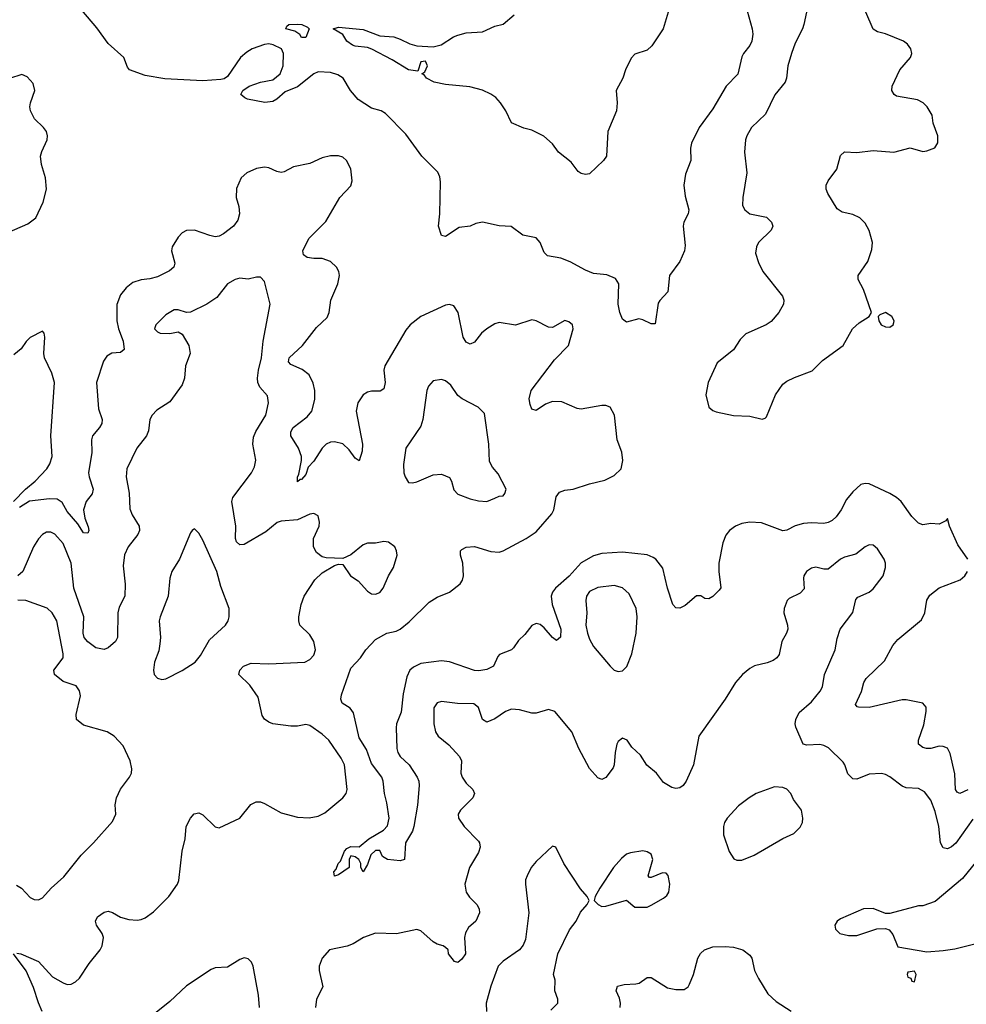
# Model space of a CAD drawing. Header units: inches. Extents: x 1649636 to 1815363, y 506543 to 641975.
# Tile 414 of 656: x 1733619 to 1738222, y 593905 to 598694. Entities that reach past the tile are written whole.
import ezdxf

# ---------------------------------------------------------------- set-up
doc = ezdxf.new("R2010")
doc.units = ezdxf.units.IN
doc.header["$MEASUREMENT"] = 0
doc.layers.add('B7539', color=7, linetype='Continuous')

msp = doc.modelspace()

# ---------------------------------------------------------------- linework, layer by layer
at = {"layer": 'B7539', "color": 5}
for points, elevation in [([(1737156.9, 598736.9), (1737181.6, 598650), (1737183.7, 598623.7), (1737178.9, 598590), (1737170, 598568.7), (1737138.5, 598530), (1737130, 598513), (1737111.2, 598428.8), (1737055.3, 598370), (1736990, 598260.3), (1736923.5, 598170), (1736885.7, 598094.3), (1736880.9, 598070), (1736883, 598010), (1736857.2, 597942.8), (1736849.2, 597890), (1736855.4, 597835.4), (1736872.7, 597770), (1736870.1, 597749.9), (1736849, 597710), (1736845.5, 597690), (1736855, 597595.1), (1736852.6, 597570), (1736830, 597518), (1736778.9, 597450), (1736770.4, 597370), (1736731.2, 597328.8), (1736724.5, 597315.5), (1736710, 597215.3), (1736690, 597214.5), (1736650, 597234), (1736630, 597238.4), (1736570, 597222.9), (1736550, 597237.6), (1736537, 597270), (1736529.9, 597310), (1736532.9, 597410), (1736516.1, 597436.1), (1736473.5, 597453.5), (1736410, 597460.2), (1736370, 597476), (1736296.6, 597516.6), (1736250, 597533.5), (1736186.3, 597546.3), (1736170, 597562), (1736149.7, 597610), (1736130, 597633), (1736065.7, 597645.7), (1736008.3, 597688.3), (1735950, 597691.7), (1735870, 597709.9), (1735837.5, 597702.5), (1735810, 597689.8), (1735756.3, 597683.7), (1735690, 597639.3), (1735670, 597644), (1735655.6, 597690), (1735661.5, 597750), (1735664.9, 597904.9), (1735662, 597930), (1735652.6, 597952.6), (1735574.5, 598030), (1735497, 598137), (1735398, 598238), (1735377.2, 598250), (1735330, 598263.1), (1735265.9, 598305.9), (1735227.6, 598350), (1735192, 598410), (1735165.5, 598425.5), (1735130, 598436.9), (1735070, 598441.1), (1735050, 598431), (1734970, 598368), (1734910, 598343.6), (1734870, 598306.8), (1734850, 598296.7), (1734810.8, 598290.8), (1734727.5, 598307.5), (1734713.4, 598313.4), (1734694.7, 598330), (1734704.4, 598350), (1734734.7, 598370), (1734790, 598390.1), (1734850, 598401.5), (1734885.7, 598430), (1734900.2, 598470), (1734901.5, 598530), (1734892.8, 598552.8), (1734851.7, 598571.7), (1734830, 598575.9), (1734810, 598573.8), (1734750, 598551.7), (1734723.9, 598536.1), (1734692.8, 598510), (1734630, 598418.4), (1734613.3, 598406.7), (1734597.3, 598402.7), (1734510, 598396.9), (1734325.8, 598405.8), (1734230, 598423), (1734154, 598450), (1734143.7, 598463.7), (1734125.4, 598510), (1734050, 598578.1), (1733994.9, 598654.9), (1733921.1, 598741.1)], 480), ([(1736773.2, 598730), (1736748, 598650), (1736693.4, 598566.6), (1736670, 598545.3), (1736610, 598526.3), (1736593.1, 598506.9), (1736564.6, 598450), (1736551.7, 598410), (1736520.4, 598350), (1736524.1, 598290), (1736521.3, 598250), (1736479.1, 598150), (1736472.4, 598030), (1736458, 598010), (1736390, 597944.5), (1736370, 597941.6), (1736350, 597945.6), (1736335.4, 597955.4), (1736301, 598001), (1736239.5, 598050), (1736209.5, 598090), (1736168.3, 598128.3), (1736110, 598156), (1736070, 598166), (1736010, 598192.7), (1735982.4, 598250), (1735956.4, 598290), (1735935.3, 598315.3), (1735910, 598332.5), (1735870, 598350.7), (1735807.5, 598367.5), (1735690, 598378.9), (1735635.1, 598390), (1735598, 598410), (1735585.8, 598425.8), (1735575.3, 598430), (1735590, 598441), (1735602.7, 598470), (1735592.3, 598492.3), (1735570, 598488.7), (1735555.5, 598444.5), (1735510, 598449.9), (1735430, 598498.8), (1735331.1, 598551.1), (1735310, 598559.1), (1735250, 598565.1), (1735238, 598570), (1735209.5, 598590), (1735190, 598622.7), (1735144, 598650), (1735170, 598657.1), (1735290, 598646.7), (1735370, 598615.3), (1735438, 598610), (1735470, 598599.5), (1735516.2, 598576.2), (1735550, 598566.4), (1735630, 598561.6), (1735668.3, 598571.7), (1735729, 598610), (1735750, 598618.4), (1735789.8, 598630.2), (1735870, 598635.8), (1735930, 598662), (1735970, 598672.9), (1736022.9, 598717.1)], 460), ([(1737445, 598730), (1737431.8, 598670), (1737425.8, 598650), (1737390, 598580.5), (1737371.6, 598530), (1737354.8, 598470), (1737347.3, 598410), (1737340.7, 598390), (1737291, 598329), (1737246, 598234), (1737178.2, 598170), (1737155, 598130), (1737148.6, 598110), (1737143.2, 598050), (1737155.3, 597950), (1737135.3, 597830), (1737133.7, 597790), (1737146, 597770), (1737169.5, 597749.5), (1737250, 597733.6), (1737274.6, 597710), (1737280.9, 597690), (1737273.4, 597670), (1737211.9, 597610), (1737201.6, 597590), (1737197.8, 597557.8), (1737212.4, 597512.4), (1737232.9, 597470), (1737328.7, 597350), (1737334.6, 597330), (1737332.8, 597310), (1737311.4, 597270), (1737273.7, 597226.3), (1737249.5, 597210.5), (1737150, 597166), (1737122, 597138), (1737090, 597088.3), (1737010, 597025.1), (1736966.3, 596930), (1736956, 596870), (1736970.3, 596810.3), (1736990, 596792.7), (1737006.1, 596786.1), (1737090, 596768.5), (1737170, 596766.4), (1737229.1, 596750.9), (1737244.7, 596755.3), (1737250, 596762), (1737294.3, 596870), (1737330, 596921.3), (1737350, 596936.5), (1737386.2, 596953.8), (1737473.2, 596986.8), (1737523.3, 597036.7), (1737623.6, 597110), (1737669.6, 597190), (1737700.8, 597219.2), (1737749.4, 597250), (1737760.9, 597270), (1737722.6, 597382.6), (1737696.2, 597430), (1737696.2, 597450), (1737742.6, 597517.4), (1737763.3, 597576.7), (1737766, 597610), (1737750, 597669), (1737730, 597703.7), (1737704.5, 597730), (1737670, 597746.9), (1737618.7, 597758.7), (1737594.8, 597774.8), (1737548.3, 597848.3), (1737541.5, 597870), (1737541.5, 597890), (1737549.7, 597910), (1737592.9, 597967.1), (1737610, 598033.4), (1737630, 598052), (1737690, 598047.9), (1737770, 598058.5), (1737869.6, 598050.4), (1737949.6, 598070.4), (1738010, 598053.1), (1738030, 598055.6), (1738068.9, 598071.1), (1738084.1, 598095.9), (1738084.5, 598130), (1738060.7, 598190), (1738056.2, 598230), (1738031.8, 598270), (1738012, 598290), (1737984.9, 598304.9), (1737882.8, 598322.8), (1737870.9, 598330.9), (1737859.7, 598350), (1737861.5, 598370), (1737899.7, 598450), (1737951.2, 598510), (1737956.9, 598530), (1737952.7, 598552.7), (1737935.8, 598575.8), (1737917.2, 598590), (1737830, 598625.3), (1737790, 598635.5), (1737770, 598648.7), (1737733.8, 598730)], 520), ([(1733504.8, 597635.2), (1733658.5, 597701.5), (1733698.4, 597730), (1733733.8, 597806.2), (1733749.8, 597870), (1733745.2, 597925.2), (1733725.4, 597990), (1733720.5, 598030), (1733726.5, 598053.5), (1733752.3, 598110), (1733754.5, 598130), (1733749.3, 598150), (1733735.1, 598170), (1733691.9, 598211.9), (1733671.1, 598250), (1733668.5, 598270), (1733672.1, 598290), (1733692.1, 598350), (1733684.4, 598384.4), (1733656.2, 598416.2), (1733630, 598427), (1733570, 598407.3)], 520), ([(1738229.6, 596070), (1738180.5, 596140.5), (1738140.7, 596230), (1738130, 596268.7), (1738123.4, 596256.6), (1738090, 596240.7), (1738050, 596244), (1738010, 596237.7), (1737990, 596245.4), (1737957.8, 596277.8), (1737904.8, 596350), (1737882.2, 596370), (1737850, 596389.8), (1737750, 596436.3), (1737730, 596438.7), (1737710, 596433.3), (1737670, 596398), (1737640, 596360), (1737614.4, 596310), (1737590, 596275.8), (1737570, 596257.7), (1737550, 596248.2), (1737530, 596244.5), (1737470, 596247.4), (1737430, 596244), (1737390, 596231.6), (1737350, 596211.7), (1737330, 596207.9), (1737227, 596247), (1737170, 596249.9), (1737130, 596243), (1737099.5, 596230), (1737070.7, 596209.3), (1737053.6, 596186.4), (1737037.6, 596150), (1737019, 596050), (1737018.3, 596010), (1737028.9, 595931.1), (1737020.8, 595919.2), (1736990, 595889.2), (1736970, 595877.2), (1736950, 595879), (1736932.1, 595892.1), (1736910, 595892.4), (1736855.4, 595844.6), (1736830, 595832.3), (1736810, 595832.8), (1736795.1, 595850), (1736769.2, 595929.2), (1736746.6, 596026.6), (1736712.7, 596070), (1736699.1, 596079.1), (1736670, 596091.6), (1736550, 596104.8), (1736450, 596098.3), (1736410, 596086.4), (1736350, 596052.5), (1736291.7, 595988.3), (1736225, 595930), (1736209.5, 595910), (1736204.1, 595890), (1736208.8, 595850), (1736250.1, 595729.9), (1736248.9, 595691.1), (1736230, 595675.1), (1736210, 595689.7), (1736170, 595736.9), (1736150, 595752.3), (1736130, 595757.4), (1736110, 595747.6), (1736076, 595704), (1736045.2, 595674.8), (1736020.7, 595639.3), (1736010, 595629.7), (1735953, 595607), (1735943.5, 595596.5), (1735922.4, 595550), (1735890, 595533.2), (1735852.6, 595527.4), (1735830, 595528.9), (1735710, 595570.4), (1735670, 595576.2), (1735570, 595562.4), (1735534.6, 595545.4), (1735516.9, 595530), (1735502, 595498), (1735484.1, 595415.9), (1735474.6, 595325.4), (1735452.3, 595270), (1735449.2, 595250), (1735452.5, 595150), (1735458, 595130), (1735470, 595110.3), (1735513.1, 595070), (1735551.8, 595010), (1735560.3, 594990), (1735562, 594970), (1735553, 594873), (1735535.5, 594770), (1735530, 594747), (1735495.8, 594690), (1735490.6, 594609.4), (1735470, 594603.7), (1735408, 594610), (1735384.1, 594624.1), (1735370, 594654), (1735350, 594654), (1735327.3, 594632.7), (1735310, 594586), (1735290, 594549.2), (1735278, 594570), (1735278, 594590), (1735268, 594610), (1735250, 594622), (1735230, 594628), (1735221, 594610), (1735222, 594570), (1735170, 594535.3), (1735150, 594528), (1735146.6, 594550), (1735157.5, 594562.5), (1735168, 594590), (1735179.1, 594600.9), (1735198.4, 594650), (1735210, 594663), (1735230, 594673.1), (1735270, 594670.8), (1735317.2, 594710), (1735387.9, 594752), (1735407.5, 594772.5), (1735416.3, 594810), (1735405.1, 594885.1), (1735392.8, 594930), (1735387.2, 594990), (1735379.7, 595010), (1735330, 595075.8), (1735305, 595145), (1735270, 595200.5), (1735242.8, 595322.8), (1735225.6, 595345.6), (1735187.6, 595370), (1735181.6, 595390), (1735183.7, 595410), (1735230, 595539.6), (1735276.3, 595590), (1735301.6, 595630), (1735350, 595679.6), (1735403.7, 595710), (1735450, 595720.7), (1735470, 595730.2), (1735513.8, 595766.1), (1735610, 595860.7), (1735650, 595885.8), (1735709.5, 595910), (1735761.3, 595950), (1735772.5, 595967.5), (1735777.6, 595990), (1735774.7, 596050), (1735763.1, 596090), (1735763, 596110), (1735770, 596117.6), (1735791, 596129), (1735830, 596131.3), (1735910, 596107.6), (1735950, 596104.9), (1735970, 596110.2), (1736082.4, 596170), (1736130, 596202.4), (1736207.2, 596290), (1736216.4, 596310), (1736227.1, 596372.9), (1736243.5, 596396.5), (1736270, 596406), (1736310, 596410.3), (1736390, 596437.1), (1736464.8, 596455.2), (1736510, 596477.3), (1736543.7, 596510), (1736552.7, 596550), (1736547.6, 596590), (1736524.7, 596650), (1736510.8, 596770), (1736490, 596809.6), (1736470, 596816.9), (1736450, 596818), (1736350, 596799.8), (1736330, 596803.8), (1736254.8, 596834.8), (1736210, 596837.3), (1736176.5, 596823.5), (1736130, 596793), (1736110, 596799.3), (1736101.8, 596821.8), (1736096.5, 596850), (1736106.8, 596890), (1736220.1, 597039.9), (1736287.6, 597110), (1736310.8, 597190), (1736307.6, 597210), (1736290, 597224.7), (1736270, 597231.1), (1736210, 597197.8), (1736190, 597198), (1736130, 597229.8), (1736110, 597234), (1736030, 597207.9), (1735950, 597220.9), (1735930, 597215.3), (1735890, 597191.3), (1735865, 597170), (1735830, 597125.1), (1735810, 597115.3), (1735790, 597126.4), (1735776.2, 597150), (1735752, 597270), (1735730, 597301.6), (1735710, 597308.2), (1735690, 597305.7), (1735569.5, 597250.5), (1735518.3, 597210), (1735496.2, 597183.8), (1735394.7, 597010), (1735389.4, 596990), (1735396.2, 596930), (1735390, 596898.7), (1735372.5, 596887.5), (1735330, 596888), (1735310, 596883.1), (1735288.9, 596870), (1735263.6, 596830), (1735254.7, 596790), (1735285.8, 596630), (1735284.3, 596595.7), (1735270, 596548.7), (1735250, 596560.9), (1735222.1, 596602.1), (1735190.5, 596630.5), (1735150, 596640.9), (1735130, 596638.7), (1735110, 596629.8), (1735090, 596610.8), (1735050, 596547.4), (1735022, 596518), (1735010, 596482), (1734990, 596457), (1734982.5, 596457.5), (1734970, 596446.6), (1734969.7, 596469.7), (1734977.1, 596482.9), (1734989.8, 596550), (1734989, 596570), (1734974.8, 596610), (1734937.6, 596670), (1734938, 596690), (1734949.8, 596710), (1735016.7, 596763.3), (1735040.2, 596790), (1735053.7, 596846.3), (1735054.9, 596890), (1735046.3, 596926.3), (1735026.6, 596966.6), (1734993.4, 596993.4), (1734937.8, 597017.8), (1734927, 597030), (1734929.8, 597050), (1734993.8, 597110), (1735063.3, 597196.7), (1735114.2, 597245.8), (1735123.5, 597270), (1735131.6, 597330), (1735165.7, 597410), (1735174.7, 597450), (1735171.5, 597470), (1735160.5, 597490), (1735130, 597518), (1735090, 597533.3), (1735050, 597532.1), (1735017.8, 597537.8), (1734999.6, 597550), (1734995.8, 597570), (1735025.3, 597630), (1735107.8, 597712.2), (1735176.5, 597830), (1735230, 597886.5), (1735236.1, 597910), (1735228.7, 597968.7), (1735208.6, 598008.6), (1735190, 598025.3), (1735170, 598032.7), (1735130, 598031.8), (1735090, 598021.4), (1735030, 597995.3), (1734950, 597978.3), (1734905.5, 597954.5), (1734890, 597951.5), (1734870, 597955.8), (1734830, 597973.3), (1734810, 597977.2), (1734770, 597970.8), (1734723.1, 597950), (1734695.6, 597924.4), (1734673.7, 597873.7), (1734672.4, 597830), (1734685.3, 597785.3), (1734687.7, 597750), (1734680.3, 597719.7), (1734658.6, 597690), (1734610, 597651.9), (1734590, 597642), (1734570, 597638.6), (1734543.7, 597643.7), (1734470, 597670.9), (1734430, 597668.3), (1734410, 597656.9), (1734390, 597636.3), (1734361, 597590), (1734358.2, 597570), (1734373.7, 597510), (1734368.9, 597490), (1734347.1, 597472.9), (1734290, 597443.2), (1734252.9, 597432.9), (1734210, 597428.7), (1734170, 597415.5), (1734136.5, 597390), (1734110, 597355.1), (1734091, 597309), (1734091, 597230), (1734099, 597190), (1734121.8, 597130), (1734126.7, 597090), (1734110, 597075.8), (1734067.8, 597072.2), (1734042.3, 597057.7), (1734027.1, 597032.9), (1733992.7, 596930), (1734002.2, 596802.2), (1734020.3, 596750), (1734018.9, 596730), (1734007.4, 596710), (1733972.8, 596670), (1733967.7, 596650), (1733969.4, 596589.4), (1733954.1, 596490), (1733956.4, 596470), (1733977.1, 596410), (1733972.1, 596387.9), (1733942, 596350), (1733929.2, 596310), (1733935.9, 596270), (1733952.4, 596227.6), (1733954.7, 596210), (1733950, 596196), (1733930, 596198.9), (1733901.7, 596241.7), (1733850, 596302.2), (1733825.2, 596345.2), (1733801.8, 596361.8), (1733763.8, 596363.8), (1733667.2, 596352.8), (1733619.1, 596320.9)], 520), ([(1733605.4, 594154.6), (1733624.7, 594150), (1733710, 594113.8), (1733778.8, 594038.8), (1733830, 594008.9), (1733850, 594002.3), (1733870, 594004), (1733890, 594014.3), (1733910, 594032), (1733956.9, 594103.1), (1734011.1, 594170), (1734021, 594190), (1734027.1, 594230), (1734020.4, 594250), (1733993, 594290), (1733987.8, 594310), (1733997, 594330), (1734030, 594353.7), (1734050, 594358), (1734070, 594351.8), (1734109.2, 594329.2), (1734150, 594318), (1734190, 594313.7), (1734210, 594317.6), (1734230, 594326.4), (1734270, 594355.8), (1734345.1, 594430), (1734386.3, 594490), (1734393.1, 594506.9), (1734409.7, 594649.7), (1734423.6, 594710), (1734429.5, 594770), (1734449.3, 594810), (1734467.8, 594832.2), (1734490, 594837.1), (1734510, 594826.4), (1734570, 594767.7), (1734590, 594762.8), (1734689.6, 594810.4), (1734743.1, 594876.9), (1734769.7, 594890.3), (1734790, 594890.3), (1734810, 594882.6), (1734890, 594835.8), (1734970, 594815.8), (1735027.5, 594812.5), (1735070, 594820.4), (1735103.8, 594836.2), (1735190.9, 594909.1), (1735206, 594930), (1735211, 594950), (1735198.4, 595070), (1735182.8, 595102.8), (1735121.7, 595190), (1735090, 595219.8), (1735030, 595261.6), (1735010, 595266), (1734970, 595258), (1734937.6, 595257.6), (1734850, 595269.6), (1734830, 595277), (1734810, 595292.3), (1734797.6, 595310), (1734779.5, 595399.5), (1734737.8, 595457.8), (1734684.5, 595510), (1734689.6, 595530), (1734707.3, 595550), (1734745.2, 595565.2), (1734830, 595561.6), (1735006, 595570), (1735030, 595582), (1735050, 595604), (1735056.9, 595630), (1735049.6, 595670), (1735030, 595702.9), (1734982, 595750), (1734975.8, 595770), (1734975.8, 595790), (1734987.2, 595850), (1735003.1, 595890), (1735053.6, 595970), (1735090, 596003.8), (1735150, 596038.8), (1735170, 596046), (1735190, 596044.7), (1735227.3, 595990), (1735264.7, 595964.7), (1735310, 595914.8), (1735330, 595902), (1735350, 595900.5), (1735370, 595908), (1735386.6, 595930), (1735411.8, 595990), (1735437.6, 596030), (1735454.5, 596090), (1735452, 596110), (1735442.7, 596130), (1735413.1, 596153.1), (1735390, 596155.6), (1735350, 596147.6), (1735310, 596147.3), (1735290, 596140.7), (1735230, 596092), (1735190, 596072.7), (1735110, 596076.9), (1735090, 596082.4), (1735062.3, 596102.3), (1735047.4, 596130), (1735047.2, 596170), (1735075.8, 596230), (1735077.4, 596250), (1735070, 596281.2), (1735050, 596293), (1735030, 596289.7), (1734970, 596261.1), (1734890, 596254.6), (1734871.9, 596248.1), (1734816.5, 596203.5), (1734710, 596141.5), (1734690, 596139.7), (1734674, 596154), (1734668.2, 596170), (1734669.8, 596230.2), (1734650.6, 596350), (1734656.2, 596370), (1734745.8, 596490), (1734760.7, 596519.3), (1734768, 596552), (1734753.6, 596630), (1734756.3, 596663.7), (1734768.3, 596691.7), (1734816.5, 596770), (1734829.8, 596829.8), (1734824.1, 596864.1), (1734787.1, 596907.2), (1734777.4, 596930), (1734775.3, 596950), (1734780.2, 596990), (1734795.5, 597050), (1734803.1, 597130), (1734837.6, 597310), (1734810, 597421.2), (1734790, 597442), (1734770, 597442), (1734730, 597432.3), (1734690, 597436.2), (1734666.8, 597430), (1734630, 597409.4), (1734577.3, 597342.7), (1734529.1, 597310.9), (1734450, 597271.6), (1734430, 597269.5), (1734390, 597283.6), (1734370, 597283.5), (1734330, 597258.3), (1734280.9, 597210), (1734275.3, 597190), (1734290, 597175.3), (1734302.8, 597170), (1734350, 597167.6), (1734390, 597175.5), (1734410, 597164.9), (1734441.3, 597110), (1734448.4, 597070), (1734425.7, 597010), (1734420.3, 596950), (1734410, 596918), (1734350, 596836.2), (1734285.7, 596794.3), (1734263, 596770), (1734252.7, 596750), (1734246, 596694), (1734236.4, 596670), (1734188.9, 596610), (1734140.3, 596510), (1734136.5, 596470), (1734151.8, 596391.8), (1734155.6, 596315.6), (1734166.2, 596286.2), (1734199.6, 596230), (1734202, 596210), (1734194, 596190), (1734146.5, 596130), (1734129.3, 596090.7), (1734122.8, 596037.2), (1734131.8, 595948.2), (1734130.2, 595890), (1734102.9, 595837.1), (1734095.8, 595810), (1734094.4, 595690), (1734084.9, 595670), (1734050, 595638.7), (1734030, 595631.5), (1733990, 595639.6), (1733950, 595667.6), (1733932.8, 595690), (1733927.3, 595710), (1733930.5, 595790), (1733882.6, 595930), (1733869.8, 596050), (1733830, 596146.3), (1733790, 596192.4), (1733770, 596202), (1733750, 596201.3), (1733730, 596189.6), (1733710, 596169.6), (1733686.9, 596130), (1733633.8, 596010), (1733610, 595989.3)], 540), ([(1733589.7, 596350), (1733647.2, 596410), (1733695, 596450), (1733750.9, 596510), (1733765.9, 596534.1), (1733776.8, 596570), (1733770.6, 596670), (1733789.2, 596929.2), (1733774.9, 596974.9), (1733739.1, 597050), (1733736.4, 597070), (1733742, 597150), (1733739, 597170), (1733730, 597179), (1733670, 597148), (1733650, 597129.6), (1733626.5, 597093.5), (1733590, 597064.4)], 520), ([(1738254.3, 594805.7), (1738170.5, 594689.5), (1738150, 594670.8), (1738130, 594662.2), (1738110, 594665.8), (1738096.2, 594690), (1738088.1, 594770), (1738070, 594842.4), (1738050, 594898.9), (1738019.2, 594939.2), (1737990, 594954.5), (1737930, 594958.7), (1737910, 594966.2), (1737850, 595011), (1737830, 595023.1), (1737810, 595028.4), (1737750, 595023.8), (1737690, 595001), (1737670, 595001.3), (1737646, 595026), (1737631.2, 595070), (1737622.7, 595082.7), (1737552.3, 595152.3), (1737530, 595164.5), (1737510, 595168.7), (1737446.1, 595166.1), (1737429.7, 595169.7), (1737392.7, 595252.7), (1737389.6, 595269.6), (1737394, 595290), (1737410, 595324), (1737470, 595376), (1737511.1, 595428.9), (1737522.2, 595450), (1737533.3, 595510), (1737584.7, 595630), (1737594.9, 595685.1), (1737609.2, 595730), (1737670, 595810.8), (1737685.1, 595874.9), (1737694.5, 595885.5), (1737749.4, 595910), (1737770, 595926.4), (1737818.4, 595990), (1737829.4, 596030), (1737829.4, 596050), (1737822, 596070), (1737790, 596121.2), (1737770, 596138.4), (1737750, 596139.6), (1737730, 596129.5), (1737685.5, 596094.5), (1737630, 596079.7), (1737610.7, 596070), (1737550, 596022), (1737530, 596021.6), (1737490, 596031), (1737470, 596026.6), (1737444.9, 596010), (1737432.2, 595990), (1737430, 595978), (1737433.5, 595926.5), (1737414.4, 595905.6), (1737360.5, 595879.5), (1737350.6, 595869.4), (1737336.3, 595830), (1737334.9, 595810), (1737352.7, 595750), (1737354.4, 595730), (1737348.5, 595710), (1737325.3, 595670), (1737312.8, 595607.3), (1737300.5, 595590), (1737283, 595577), (1737254.1, 595565.9), (1737191.9, 595551.9), (1737170, 595538.7), (1737134.4, 595510), (1737100.3, 595470), (1737050, 595389.6), (1736922.3, 595210), (1736896.4, 595070), (1736860.3, 594990), (1736846, 594970), (1736830, 594958.9), (1736810, 594955.4), (1736790, 594959.7), (1736750, 594983.6), (1736716.2, 595030), (1736669, 595069), (1736637.5, 595117.5), (1736595.9, 595155.9), (1736573.2, 595190), (1736550, 595199), (1736530, 595184), (1736523, 595170), (1736514.9, 595130), (1736510.4, 595070), (1736504.4, 595055.6), (1736470, 595009), (1736450, 594999.3), (1736430, 595007), (1736390, 595052), (1736338.7, 595150), (1736304.7, 595230), (1736222, 595330), (1736190, 595338.7), (1736130, 595320.5), (1736110, 595321), (1736050, 595338), (1736010, 595340.4), (1735981.6, 595330), (1735930, 595293.3), (1735890, 595278), (1735869.6, 595289.7), (1735849.6, 595349.6), (1735827.2, 595367.2), (1735748.1, 595368.1), (1735670, 595378.4), (1735650, 595372), (1735633.2, 595346.8), (1735632.7, 595270), (1735640.5, 595230), (1735653.4, 595210), (1735706.5, 595166.5), (1735758.4, 595110), (1735767.2, 595090), (1735764.9, 595030), (1735770.3, 595010), (1735790, 594981.3), (1735823, 594950), (1735830.4, 594930), (1735822.4, 594910), (1735762.6, 594850), (1735751.8, 594830), (1735753.4, 594810), (1735780.3, 594770), (1735850, 594698), (1735855.8, 594690), (1735858.7, 594670), (1735850, 594643.7), (1735805.7, 594570), (1735783.6, 594490), (1735790.2, 594450), (1735806.4, 594426.4), (1735842.3, 594390), (1735853.1, 594370), (1735854.3, 594350), (1735837, 594310), (1735801.3, 594278.7), (1735787.2, 594252.8), (1735782, 594230), (1735786.7, 594150), (1735770, 594124.5), (1735750, 594109), (1735733.2, 594113.2), (1735704, 594150), (1735702, 594170), (1735690, 594182), (1735678, 594190), (1735650, 594197), (1735630, 594209.6), (1735570, 594263), (1735550, 594269.7), (1735451.6, 594248.4), (1735350, 594251.3), (1735290.4, 594230), (1735240.4, 594199.6), (1735212, 594188), (1735126.4, 594170), (1735090.3, 594130), (1735076, 594090), (1735076, 594070), (1735092.9, 593990), (1735062.8, 593930), (1735057.3, 593890)], 540), ([(1738230, 594948.9), (1738190, 594929.8), (1738177.5, 594937.5), (1738169.9, 594949.9), (1738165.9, 595025.9), (1738144.3, 595124.3), (1738130.5, 595150.5), (1738110, 595159.8), (1738090, 595160.3), (1738050, 595148.7), (1738028.8, 595148.8), (1738010, 595154.5), (1737989.4, 595170), (1737989.4, 595190), (1738015.2, 595264.8), (1738027.4, 595330), (1738026.9, 595350), (1738010, 595369.7), (1737930, 595386.3), (1737910, 595386.3), (1737750, 595349.2), (1737698, 595350), (1737691.6, 595351.6), (1737684.2, 595364.2), (1737713.3, 595426.7), (1737724.1, 595470), (1737736, 595490), (1737824.7, 595575.3), (1737865.6, 595650), (1737890, 595679.6), (1738004.5, 595775.5), (1738020.9, 595810), (1738029.9, 595870.1), (1738044.8, 595895.2), (1738089.8, 595930.2), (1738192.7, 595970), (1738214.5, 595990), (1738227.6, 596010)], 520), ([(1733604.3, 594484.3), (1733628.2, 594470), (1733670, 594425.5), (1733690, 594415.5), (1733710, 594413.4), (1733730, 594423), (1733772.8, 594470), (1733834, 594526), (1733918.5, 594630), (1733978.9, 594690), (1734070, 594794.8), (1734086, 594830), (1734084.2, 594875.8), (1734089.8, 594910.2), (1734108.7, 594951.3), (1734154, 595010), (1734162.9, 595030), (1734165.1, 595050), (1734156.9, 595090), (1734121.7, 595161.7), (1734079.3, 595210), (1734044, 595230), (1733930, 595262.7), (1733896, 595290), (1733894.2, 595314.2), (1733914.2, 595405.8), (1733909.7, 595430), (1733893.5, 595453.5), (1733830, 595475.9), (1733788.9, 595510), (1733785.8, 595530), (1733830.5, 595590), (1733831.2, 595610), (1733800.3, 595770), (1733777.8, 595810), (1733752.1, 595832.1), (1733649, 595869), (1733610, 595871.2)], 560), ([(1738350, 594697.6), (1738203.4, 594516.6), (1738070, 594404.5), (1738010, 594384.5), (1737990, 594383.7), (1737850, 594346.6), (1737830, 594346.6), (1737770, 594371.6), (1737722, 594370), (1737610, 594320.9), (1737594.8, 594310), (1737582.8, 594290), (1737586.8, 594270), (1737606.8, 594250), (1737650, 594240.5), (1737690, 594240.5), (1737787.8, 594272.2), (1737830, 594273.4), (1737846.7, 594266.7), (1737865.5, 594245.5), (1737890, 594184.7), (1738030, 594160.7), (1738110, 594167.3), (1738165.7, 594174.3), (1738277.4, 594202.6)], 560), ([(1736202.7, 593877.3), (1736235.3, 593910), (1736235.3, 593930), (1736222, 593970), (1736223.1, 594023.1), (1736215.3, 594050), (1736236, 594150), (1736293, 594267), (1736325.2, 594310), (1736346.8, 594353.2), (1736378, 594390), (1736388, 594410), (1736378, 594430), (1736346.2, 594466.2), (1736265.1, 594590), (1736226, 594670), (1736210, 594674), (1736130, 594599.6), (1736106.7, 594570), (1736086.4, 594530), (1736079.5, 594510), (1736079.5, 594490), (1736095.6, 594350), (1736079, 594221), (1736066.7, 594193.3), (1736049.1, 594170.9), (1735970, 594114.3), (1735946.3, 594090), (1735910, 593993.2), (1735887.4, 593910), (1735888.8, 593870)], 560), ([(1733728.9, 593870), (1733710, 593911.8), (1733686.3, 593986.3), (1733650, 594067.3), (1733589.5, 594150.5)], 540), ([(1736539.8, 593890), (1736541.2, 593910), (1736535.2, 593935.2), (1736518.9, 593970), (1736526.8, 593993.2), (1736559.1, 594000.9), (1736615.6, 594004.4), (1736631.2, 594008.8), (1736670, 594036), (1736690, 594035.6), (1736770, 593985.8), (1736810, 593976.9), (1736850, 593977.6), (1736869.7, 593990.3), (1736876.6, 594003.4), (1736895.6, 594050), (1736916.3, 594130), (1736930, 594152.7), (1736949.8, 594170.2), (1736990, 594184.6), (1737050, 594187.1), (1737090, 594183.5), (1737136.3, 594170), (1737170, 594144.9), (1737178.7, 594130), (1737192.3, 594070), (1737211, 594031), (1737256.6, 593956.6), (1737298.4, 593918.4), (1737370, 593872.1)], 540), ([(1734785, 593890), (1734779.8, 593950), (1734754.8, 594090), (1734746.6, 594110), (1734730, 594126.6), (1734710, 594130.8), (1734690, 594123.5), (1734630, 594086), (1734570, 594082.3), (1734550, 594074.2), (1734430, 593995.8), (1734350, 593918.5), (1734267.4, 593852.6)], 540)]:
    msp.add_lwpolyline(points, dxfattribs=dict(at, elevation=elevation))
for points, elevation in [([(1735010, 598607.6), (1734990, 598607.8), (1734981.4, 598621.5), (1734957.7, 598637.7), (1734913.2, 598650), (1734918, 598662), (1734928, 598670), (1734970, 598671.8), (1734991.3, 598670), (1735018.3, 598658.3), (1735027.3, 598650)], 460), ([(1737830, 597269.4), (1737801.3, 597258.7), (1737794, 597250), (1737796.3, 597230), (1737808.4, 597210), (1737830, 597199.5), (1737850, 597198.4), (1737866.6, 597210), (1737870, 597222), (1737871.3, 597230), (1737859.5, 597250)], 520), ([(1735670, 596943.6), (1735630, 596937), (1735607.9, 596912.1), (1735598.7, 596890), (1735579.7, 596750), (1735570, 596717), (1735496.5, 596610), (1735486.3, 596530), (1735487.4, 596490), (1735493, 596470), (1735510, 596442.8), (1735530, 596442), (1735550, 596446), (1735630, 596480.3), (1735670, 596483.1), (1735710, 596466.8), (1735719.3, 596450), (1735730, 596406.8), (1735750, 596386.4), (1735810, 596363.7), (1735850, 596354.4), (1735890, 596350.6), (1735930, 596366.8), (1735950, 596376), (1735970, 596378), (1735979, 596390), (1735984, 596410), (1735945.6, 596485.6), (1735917.5, 596517.5), (1735904.5, 596544.5), (1735900.7, 596630), (1735879.3, 596779.3), (1735849.4, 596810), (1735770.8, 596850.8), (1735750, 596866), (1735715.9, 596915.9), (1735690, 596937.6)], 540), ([(1734470, 596217.2), (1734458, 596210), (1734450, 596198), (1734395.8, 596070), (1734359.5, 596010), (1734350, 595978), (1734341.6, 595890), (1734301.8, 595790), (1734298, 595770), (1734304.1, 595690), (1734301.4, 595658.6), (1734295.9, 595624.1), (1734274.9, 595570), (1734270.4, 595530.4), (1734273.4, 595510), (1734290, 595490.7), (1734310, 595485.5), (1734330, 595488), (1734410, 595528.5), (1734473, 595570), (1734498.7, 595601.3), (1734542.8, 595677.2), (1734619.7, 595750), (1734632.6, 595770), (1734637.4, 595790), (1734637.6, 595830), (1734597.9, 595937.9), (1734577.4, 596010), (1734510, 596162.7), (1734490, 596197.2)], 560), ([(1736510, 595941.5), (1736430, 595932.3), (1736390, 595912.6), (1736375.3, 595890), (1736372.4, 595870), (1736377.5, 595810), (1736372.6, 595750), (1736379.8, 595710), (1736390, 595680.4), (1736410, 595644.9), (1736490, 595550.4), (1736510, 595530.6), (1736530, 595524), (1736550, 595527.7), (1736571, 595549), (1736596.4, 595610), (1736617.1, 595710), (1736621.5, 595790), (1736616.5, 595830), (1736582.3, 595902.3), (1736550.7, 595930.7)], 540), ([(1737290, 594963.5), (1737200.3, 594930), (1737166, 594910), (1737114.9, 594870), (1737059, 594810), (1737046.9, 594790), (1737041.7, 594770), (1737041.3, 594730), (1737069, 594649), (1737092.4, 594612.4), (1737106, 594606), (1737130, 594605.5), (1737190, 594630.7), (1737330, 594711.6), (1737383.9, 594736.1), (1737413.8, 594766.2), (1737425, 594790), (1737428.1, 594810), (1737420.7, 594850), (1737381.4, 594901.4), (1737368.4, 594930), (1737350, 594951), (1737330, 594959.2)], 560), ([(1736650, 594651.3), (1736590, 594642.4), (1736570, 594635.1), (1736545, 594615.1), (1736506, 594570), (1736440.7, 594470), (1736418, 594430), (1736412, 594410), (1736432, 594390), (1736450, 594381), (1736470, 594382.8), (1736570, 594412), (1736610, 594378), (1736670, 594378), (1736690, 594388.2), (1736750, 594420.7), (1736765.4, 594434.6), (1736776, 594450), (1736780.9, 594490), (1736771.8, 594531.8), (1736762.7, 594542.7), (1736745.2, 594545.2), (1736690, 594521.2), (1736682, 594522), (1736675.3, 594530), (1736698.7, 594610), (1736690, 594635.1), (1736670, 594647.3)], 560), ([(1737970, 594066), (1737938, 594062), (1737934, 594050), (1737938, 594038), (1737952.7, 594032.7), (1737958, 594018), (1737970, 594014), (1737978, 594050)], 560)]:
    msp.add_lwpolyline(points, close=True, dxfattribs=dict(at, elevation=elevation))

doc.saveas('drawing.dxf')
